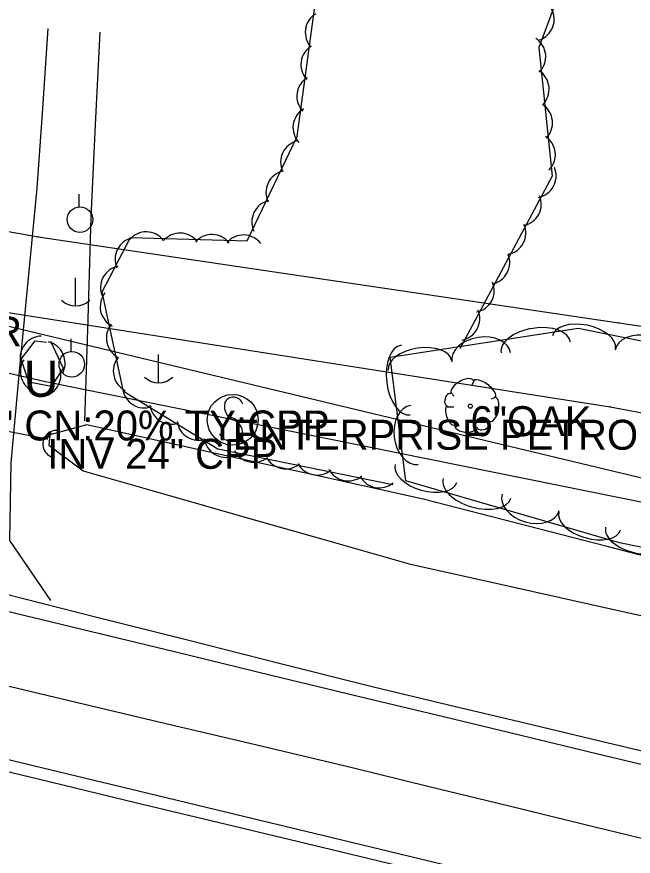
# Model space of a CAD drawing. Extents: x 1441650 to 1491889, y 345904 to 358319.
# Drawn here: x 1447002.7 to 1447105.6, y 354233 to 354373.1 of the extents above; entities that cross this region are included whole.
import ezdxf

# ---------------------------------------------------------------- set-up
doc = ezdxf.new("R2010")
doc.units = 0
for name, color, linetype in [('Default', 7, 'Continuous'), ('S_CROSS_DRAIN', 7, 'Continuous'), ('S_CROSS_DRAIN_ANNOT', 7, 'Continuous'), ('S_DITCHLINE', 7, 'Continuous'), ('S_DRG_PT_SYM', 7, 'Continuous'), ('S_EDGE_PAVEMENT', 7, 'Continuous'), ('S_GAS_UTILITIES', 7, 'Continuous'), ('S_GRAVEL_ROAD', 7, 'Continuous'), ('S_MSC_PT_SYM', 7, 'Continuous'), ('S_PAVEMENT_CROWN', 7, 'Continuous'), ('S_SANITARY_SEWER', 7, 'Continuous'), ('S_SHOULDER', 7, 'Continuous'), ('S_SIGN', 7, 'Continuous'), ('S_SIGN_ANNOT', 7, 'Continuous'), ('S_TREE', 7, 'Continuous'), ('S_TREE_ANNOT', 7, 'Continuous'), ('S_UNDERGROUND_CABLE', 7, 'Continuous'), ('S_UTILITY_POLE', 7, 'Continuous'), ('S_UTL_PT_SYM', 7, 'Continuous'), ('S_WATER_UTILITIES', 7, 'Continuous')]:
    doc.layers.add(name, color=color, linetype=linetype)

msp = doc.modelspace()

# ---------------------------------------------------------------- linework, layer by layer
at = {"layer": 'S_CROSS_DRAIN'}
msp.add_line((1446983.78, 354307.39), (1447007.8, 354302.66), dxfattribs=at)
msp.add_arc((1447009.38, 354301.78), 2.3, 78.6517, 258.9809, dxfattribs=at)
at = {"layer": 'S_DITCHLINE'}
msp.add_lwpolyline([(1447016.56, 354370.53), (1447015.83, 354355.08), (1447015.1, 354339.64), (1447014.56, 354322.66), (1447014.01, 354305.68)], dxfattribs=at)
msp.add_lwpolyline([(1447014.4, 354304.98), (1447008.22, 354303.34), (1447008.1, 354301.63), (1447013.82, 354297.3), (1447027.41, 354293.43), (1447041, 354289.56), (1447054.58, 354285.69), (1447068.17, 354281.82), (1447083.39, 354278.43), (1447098.61, 354275.03), (1447113.82, 354271.64), (1447129.04, 354268.24), (1447137.46, 354269.97), (1447138.48, 354273.16), (1447131.87, 354276.76), (1447116.53, 354280.71), (1447101.19, 354284.67), (1447085.86, 354288.62), (1447070.52, 354292.58), (1447051.95, 354296.69), (1447033.38, 354300.79)], close=True, dxfattribs=at)
at = {"layer": 'S_DRG_PT_SYM'}
msp.add_lwpolyline([(1447007.8, 354302.66), (1447007.8, 354302.71), (1447007.8, 354302.66), (1447007.75, 354302.66), (1447007.8, 354302.66), (1447007.8, 354302.61), (1447007.8, 354302.66), (1447007.85, 354302.66)], dxfattribs=at)
at = {"layer": 'S_EDGE_PAVEMENT'}
for points in [[(1446997.42, 354274.8), (1447013.33, 354270.95), (1447029.25, 354267.1), (1447045.16, 354263.25), (1447061.08, 354259.4), (1447073.93, 354256.31), (1447086.78, 354253.22), (1447099.63, 354250.12), (1447112.48, 354247.03), (1447127.3, 354243.45), (1447142.11, 354239.88), (1447156.93, 354236.3), (1447171.75, 354232.73)], [(1446990.67, 354251.73), (1447006.84, 354247.83), (1447023.01, 354243.93), (1447039.18, 354240.03), (1447055.35, 354236.13), (1447068.22, 354233.01), (1447081.09, 354229.9), (1447093.96, 354226.78), (1447106.84, 354223.66), (1447121.02, 354220.23), (1447135.2, 354216.79), (1447149.38, 354213.35), (1447163.56, 354209.92), (1447184.48, 354204.82), (1447205.41, 354199.72), (1447226.33, 354194.63), (1447247.26, 354189.53), (1447259.97, 354186.43), (1447272.68, 354183.32), (1447285.4, 354180.21), (1447298.11, 354177.11), (1447322.31, 354171.18), (1447346.5, 354165.26), (1447360.12, 354161.93)]]:
    msp.add_lwpolyline(points, dxfattribs=at)
at = {"layer": 'S_GAS_UTILITIES'}
msp.add_line((1446885.45, 354349.24), (1447571.1, 354184.98), dxfattribs=at)
at = {"layer": 'S_GRAVEL_ROAD'}
msp.add_lwpolyline([(1447008.39, 354275.68), (1447001.59, 354285.7), (1447001.81, 354298.68), (1447003.11, 354313.33), (1447004.62, 354328.9), (1447006.13, 354344.47), (1447007.06, 354357.79), (1447007.99, 354371.12)], dxfattribs=at)
at = {"layer": 'S_MSC_PT_SYM'}
for points in [[(1447038.45, 354306.29), (1447038.45, 354306.33), (1447038.45, 354306.29), (1447038.4, 354306.29), (1447038.45, 354306.29), (1447038.45, 354306.23), (1447038.45, 354306.29), (1447038.5, 354306.29)], [(1447039.25, 354305.89), (1447039.25, 354305.94), (1447039.25, 354305.89), (1447039.2, 354305.89), (1447039.25, 354305.89), (1447039.25, 354305.84), (1447039.25, 354305.89), (1447039.3, 354305.89)]]:
    msp.add_lwpolyline(points, dxfattribs=at)
at = {"layer": 'S_PAVEMENT_CROWN'}
msp.add_lwpolyline([(1446994.19, 354263.09), (1447010.31, 354259.27), (1447026.42, 354255.46), (1447042.54, 354251.64), (1447058.65, 354247.83), (1447071.53, 354244.67), (1447084.41, 354241.52), (1447097.29, 354238.37), (1447110.17, 354235.22), (1447124.68, 354231.73)], dxfattribs=at)
at = {"layer": 'S_SANITARY_SEWER'}
for p, q in [((1446860.67, 354362.14), (1447006.27, 354336.39)), ((1447006.27, 354336.39), (1447103.16, 354322.03)), ((1447103.16, 354322.03), (1447217.3, 354305.02))]:
    msp.add_line(p, q, dxfattribs=at)
at = {"layer": 'S_SHOULDER'}
for points in [[(1447000.77, 354276.77), (1447016.09, 354272.9), (1447031.4, 354269.04), (1447046.72, 354265.17), (1447062.03, 354261.31), (1447074.75, 354258.28), (1447087.47, 354255.25), (1447100.18, 354252.23), (1447112.9, 354249.2), (1447127.78, 354245.61), (1447142.66, 354242.02), (1447157.54, 354238.42), (1447172.43, 354234.83), (1447192.48, 354230)], [(1446990, 354249.83), (1447006.27, 354245.92), (1447022.54, 354242), (1447038.81, 354238.08), (1447055.08, 354234.16), (1447067.95, 354231.06), (1447080.82, 354227.96), (1447093.69, 354224.86), (1447106.56, 354221.76), (1447120.57, 354218.36), (1447134.57, 354214.95), (1447148.57, 354211.54), (1447162.57, 354208.14), (1447183.53, 354203.05), (1447204.49, 354197.96), (1447225.45, 354192.87), (1447246.4, 354187.79), (1447259.29, 354184.64), (1447272.19, 354181.49), (1447285.08, 354178.35), (1447297.97, 354175.2), (1447322.12, 354169.32), (1447346.27, 354163.44), (1447359.89, 354160.12)]]:
    msp.add_lwpolyline(points, dxfattribs=at)
at = {"layer": 'S_SIGN'}
msp.add_line((1447039.25, 354305.89), (1447038.45, 354306.29), dxfattribs=at)
msp.add_circle((1447038.75, 354305.84), 4.24, dxfattribs=at)
for centre, radius, start, end in [((1447038.87, 354308), 1.62, 16.5258, 156.8957), ((1447039.91, 354308.1), 2.55, 167.1196, 241.9813), ((1447038.05, 354303.56), 2.38, 358.6529, 73.7063), ((1447038.49, 354304.45), 2.17, 204.641, 335.359)]:
    msp.add_arc(centre, radius, start, end, dxfattribs=at)
at = {"layer": 'S_TREE'}
for p, q in [((1447078.95, 354312.36), (1447078.57, 354311.51)), ((1447075.16, 354310.34), (1447075.66, 354309.76)), ((1447082.52, 354309.57), (1447081.86, 354309.3)), ((1447074.5, 354308.02), (1447075.62, 354308.02)), ((1447075.66, 354304.84), (1447076.13, 354305.54)), ((1447079.34, 354304.57), (1447079.26, 354305.34)), ((1447081.74, 354305.46), (1447081.28, 354305.89))]:
    msp.add_line(p, q, dxfattribs=at)
for points in [[(1447065.44, 354294.96), (1447036.25, 354300.92), (1447020.51, 354310.54), (1447016.97, 354327.17), (1447021.68, 354336.26), (1447041.16, 354335.68), (1447049.47, 354353.09), (1447058.54, 354419.77), (1447076.07, 354426.75), (1447092.87, 354441.77), (1447109.24, 354475.45), (1447124.38, 354490.76), (1447140.54, 354505.06)], [(1447171.74, 354259.21), (1447137.33, 354278.33), (1447103.25, 354285.3), (1447067.64, 354295.63), (1447065, 354316.31), (1447096.36, 354321.14), (1447144.53, 354311.51), (1447179.52, 354303.32), (1447189.07, 354319.59), (1447169.13, 354335.61), (1447133.86, 354344.5), (1447109.62, 354356.27), (1447109.96, 354378.13), (1447161.68, 354378.93), (1447187.36, 354378.55), (1447192.92, 354396.46), (1447176.13, 354407.57), (1447157.12, 354412.42), (1447136.53, 354414.66), (1447116.6, 354403.07), (1447103.72, 354406.56), (1447098.86, 354435.31), (1447113.9, 354458.57), (1447139.35, 354469.98)], [(1447105.45, 354409.61), (1447096.87, 354386.93), (1447089.81, 354367.94), (1447092.06, 354346.51), (1447076.64, 354317.69)], [(1447008.34, 354318.97), (1447010.48, 354314.48), (1447008.47, 354311.4), (1447004.76, 354312.14), (1447003.48, 354315.96), (1447005.8, 354319.03), (1447007.66, 354318.77)]]:
    msp.add_lwpolyline(points, dxfattribs=at)
msp.add_circle((1447078.4, 354308.11), 0.341, dxfattribs=at)
for centre, major_axis, ratio, start_param, end_param in [((1447088.73, 354372.67), (3.22, 1.7), 0.999923, 4.555635, 6.328836), ((1447054.49, 354370.5), (-0.46, -3.61), 0.999885, 3.818314, 5.591515), ((1447053.76, 354365.11), (-0.46, -3.61), 0.999885, 3.818314, 5.591515), ((1447087.33, 354366.43), (-0.38, 3.62), 0.99997, 3.825789, 5.598989), ((1447087.89, 354361.02), (-0.38, 3.62), 0.99997, 3.825789, 5.598989), ((1447053.08, 354359.85), (-0.46, -3.61), 0.999885, 3.818314, 5.591515), ((1447088.45, 354355.4), (-0.38, 3.62), 0.99997, 3.825789, 5.598989), ((1447052.44, 354354.61), (-0.46, -3.61), 0.999885, 3.818314, 5.591515), ((1447088.93, 354350.08), (-0.38, 3.62), 0.99997, 3.825789, 5.598989), ((1447050.39, 354348.85), (-2.44, -2.71), 0.999859, 4.112669, 5.885869), ((1447047.93, 354343.77), (-2.44, -2.71), 0.999859, 4.112669, 5.885869), ((1447089.05, 354346.53), (1.72, 3.21), 0.999956, 3.825789, 5.598989), ((1447086.58, 354341.84), (1.72, 3.21), 0.999956, 3.825789, 5.598989), ((1447045.58, 354338.86), (-2.44, -2.71), 0.999859, 4.112669, 5.885869), ((1447084.01, 354337.04), (1.72, 3.21), 0.999956, 3.825789, 5.598989), ((1447022.75, 354332.63), (-3.27, -1.6), 0.999799, 4.463724, 6.236924), ((1447024.31, 354333.55), (-0.42, 3.62), 0.998852, 5.250937, 7.024137), ((1447029.95, 354333.35), (-0.42, 3.62), 0.998852, 5.250937, 7.024137), ((1447035.27, 354333.12), (-0.42, 3.62), 0.998852, 5.250937, 7.024137), ((1447040.55, 354333.04), (-0.42, 3.62), 0.998852, 5.250937, 7.024137), ((1447081.32, 354332.08), (1.72, 3.21), 0.999956, 3.825789, 5.598989), ((1447020.34, 354327.91), (-3.27, -1.6), 0.999799, 4.463724, 6.236924), ((1447078.74, 354327.41), (1.72, 3.21), 0.999956, 3.825789, 5.598989), ((1447020.28, 354324.73), (-0.13, -3.64), 0.999917, 4.072669, 5.845869), ((1447076.31, 354322.72), (1.72, 3.21), 0.999956, 3.825789, 5.598989), ((1447097.33, 354318.78), (-5.24, 1.05), 0.54049, 3.141593, 6.283185), ((1447021.32, 354319.5), (-0.13, -3.64), 0.999917, 4.072669, 5.845869), ((1447089.31, 354317.91), (-5.8, -0.89), 0.549911, 3.141593, 6.283185), ((1447006.93, 354316.18), (-2.19, -2.91), 0.997782, 3.825789, 5.598989), ((1447080.2, 354316.24), (-4.9, -0.75), 0.6851, 3.141593, 6.283185), ((1447107.38, 354316.51), (-4.86, 0.97), 0.685046, 3.141593, 6.283185), ((1447007.15, 354315.29), (-3.55, 0.82), 0.998062, 2.927735, 4.700935), ((1447067.63, 354312.46), (0.74, -5.82), 0.550036, 3.141593, 6.283185), ((1447069.98, 354314.93), (-5.28, -0.81), 0.540533, 3.141593, 6.283185), ((1447006.97, 354313.91), (-1.48, -3.33), 0.998129, 4.568958, 6.342159), ((1447022.47, 354313.97), (-0.13, -3.64), 0.999917, 4.072669, 5.845869), ((1447006.47, 354313.33), (-1.01, 3.5), 0.9947, 2.964799, 4.738), ((1447077.06, 354311.32), (1.86, 1.08), 0.471018, 0, 3.141593), ((1447080.72, 354310.99), (-1.81, 1.36), 0.405113, 3.141593, 6.283186), ((1447024, 354311.48), (1.75, 3.2), 0.999701, 2.20708, 3.980281), ((1447074.83, 354309.2), (0.31, 1.03), 0.646762, 0, 3.141593), ((1447082.07, 354307.58), (0.46, 2.04), 0.482994, 3.141593, 6.283185), ((1447028.55, 354308.75), (1.75, 3.2), 0.999701, 2.20708, 3.980281), ((1447069.06, 354303.31), (0.63, -4.92), 0.685257, 3.141593, 6.283185), ((1447075.13, 354306.55), (-0.61, 1.6), 0.420543, 6.283185, 9.424777), ((1447033.09, 354306.06), (1.75, 3.2), 0.999701, 2.20708, 3.980281), ((1447080.55, 354305.06), (1.09, 0.46), 0.711534, 3.141592, 6.283185), ((1447077.59, 354304.77), (-1.83, 0.19), 0.529943, 0, 3.141593), ((1447037.61, 354303.22), (1.75, 3.2), 0.999701, 2.20708, 3.980281), ((1447042.27, 354302.38), (1.73, 3.2), 0.999887, 2.54958, 4.322781), ((1447047.6, 354301.28), (1.73, 3.2), 0.999887, 2.54958, 4.322781), ((1447052.81, 354300.26), (1.73, 3.2), 0.999887, 2.54958, 4.322781), ((1447070.98, 354296.87), (5.13, -1.49), 0.540487, 3.141593, 6.283185), ((1447058, 354299.27), (1.73, 3.2), 0.999887, 2.54958, 4.322781), ((1447063.21, 354298.13), (1.73, 3.2), 0.999887, 2.54958, 4.322781), ((1447079.5, 354294.4), (5.64, -1.64), 0.549863, 3.141593, 6.283185), ((1447088.46, 354292.07), (4.76, -1.38), 0.685041, 3.141593, 6.283185), ((1447098.28, 354288.95), (5.13, -1.49), 0.540487, 3.141593, 6.283185), ((1447106.69, 354286.76), (5.75, -1.17), 0.549867, 3.141593, 6.283185)]:
    msp.add_ellipse(centre, major_axis=major_axis, ratio=ratio, start_param=start_param, end_param=end_param, dxfattribs=at)
at = {"layer": 'S_UNDERGROUND_CABLE'}
for p, q in [((1446882.42, 354340.85), (1447007.52, 354312.22)), ((1447007.52, 354312.22), (1447168.33, 354279.74))]:
    msp.add_line(p, q, dxfattribs=at)
at = {"layer": 'S_UTILITY_POLE'}
for p, q in [((1447013.14, 354341.39), (1447013.14, 354343.49)), ((1447012.48, 354329.55), (1447012.48, 354324.83)), ((1447011.78, 354317.25), (1447011.78, 354319.36)), ((1447026.33, 354316.72), (1447026.33, 354311.99))]:
    msp.add_line(p, q, dxfattribs=at)
for centre in [(1447013.26, 354339.25), (1447011.9, 354315.11)]:
    msp.add_circle(centre, 2.13, dxfattribs=at)
for centre in [(1447012.55, 354328.25), (1447026.39, 354315.42)]:
    msp.add_arc(centre, 3.41, 226.3972, 313.6028, dxfattribs=at)
at = {"layer": 'S_UTL_PT_SYM'}
for points in [[(1447006.27, 354336.39), (1447006.27, 354336.44), (1447006.27, 354336.39), (1447006.22, 354336.39), (1447006.27, 354336.39), (1447006.27, 354336.34), (1447006.27, 354336.39), (1447006.32, 354336.39)], [(1447103.16, 354322.03), (1447103.16, 354322.08), (1447103.16, 354322.03), (1447103.11, 354322.03), (1447103.16, 354322.03), (1447103.16, 354321.98), (1447103.16, 354322.03), (1447103.21, 354322.03)], [(1447101.71, 354307.99), (1447101.71, 354308.04), (1447101.71, 354307.99), (1447101.66, 354307.99), (1447101.71, 354307.99), (1447101.71, 354307.94), (1447101.71, 354307.99), (1447101.76, 354307.99)]]:
    msp.add_lwpolyline(points, dxfattribs=at)
at = {"layer": 'S_WATER_UTILITIES'}
for p, q in [((1446993.79, 354324.92), (1447101.71, 354307.99)), ((1447101.71, 354307.99), (1447190.1, 354291.52))]:
    msp.add_line(p, q, dxfattribs=at)

# ---------------------------------------------------------------- texts
at = {"layer": 'Default'}
msp.add_text('U', height=6, rotation=360, dxfattribs=at).set_placement((1447003.89, 354309.68))
at = {"layer": 'S_CROSS_DRAIN_ANNOT'}
for s, p in [('DI:24" CN:20% TY:CPP', (1446983.78, 354302.39)), ('INV 24" CPP', (1447007.8, 354297.66))]:
    msp.add_text(s, height=5, dxfattribs=at).set_placement(p)
at = {"layer": 'S_SIGN_ANNOT'}
for s, p in [('MILE MARKER', (1446957.53, 354318.09)), ('ENTERPRISE PETROLEUM', (1447038.75, 354300.84))]:
    msp.add_text(s, height=5, dxfattribs=at).set_placement(p)
at = {"layer": 'S_TREE_ANNOT'}
msp.add_text('6"OAK', height=5, dxfattribs=at).set_placement((1447078.4, 354303.11))

doc.saveas('drawing.dxf')
